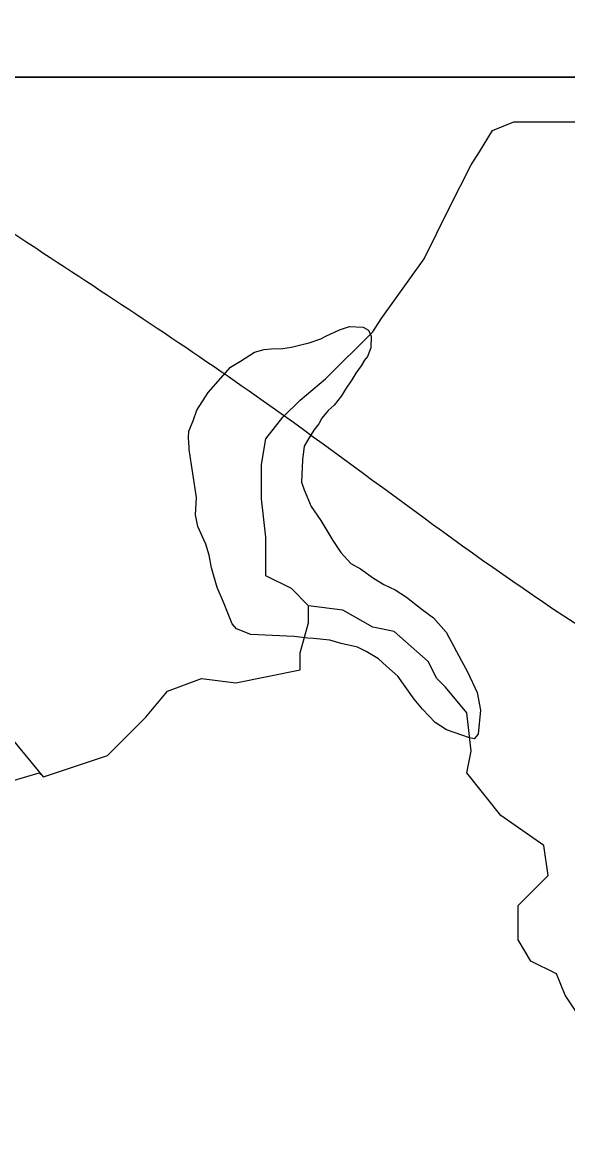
# Model space of a CAD drawing. Extents: x 3245246 to 3283090, y 806824 to 832173.
# Drawn here: x 3274574 to 3275349, y 819652 to 821222 of the extents above; entities that cross this region are included whole.
import ezdxf

# ---------------------------------------------------------------- set-up
doc = ezdxf.new("R2010")
doc.units = 0
for name, color, linetype in [('V-ROAD-CNTR', 7, 'Continuous'), ('V-SITE-VEGE', 7, 'Continuous'), ('V-TOPO-SHOR', 7, 'Continuous')]:
    doc.layers.add(name, color=color, linetype=linetype)

msp = doc.modelspace()

# ---------------------------------------------------------------- linework, layer by layer
at = {"layer": 'V-ROAD-CNTR'}
msp.add_spline([(3268555, 824466.2), (3268928.1, 824288.4), (3269383.1, 824061.9), (3269668.7, 823890.1), (3270076.6, 823640.1), (3270419.3, 823451), (3270842, 823197.9), (3271162.2, 823029.4), (3271548.3, 822792.5), (3271898.4, 822578.4), (3272236.9, 822400.3), (3272509.8, 822239.3), (3272743.9, 822091.3), (3273013.6, 821941.1), (3273341, 821721.2), (3273731.8, 821490.1), (3274189.2, 821175), (3274593.6, 820901.2), (3274916.7, 820684.3), (3275373.2, 820360), (3275676.6, 820161), (3275802.4, 820045.1), (3275896.2, 819928), (3275965.2, 819818.6), (3276015.1, 819699.5), (3276044.4, 819586.7), (3276100.5, 819413), (3276190.9, 819208.3), (3276292.5, 819051.8), (3276415.5, 818926.3), (3276568.2, 818833.9), (3276716.2, 818768.8), (3276924.8, 818729), (3277119.9, 818725), (3277260.8, 818758.2)], degree=3, dxfattribs=at)
at = {"layer": 'V-SITE-VEGE'}
for p, q in [((3274513.9, 821143.7), (3278013.6, 821143.7)), ((3278013.6, 821143.7), (3274513.9, 821143.7)), ((3275005.6, 820776.2), (3275025.2, 820784.9)), ((3275025.2, 820784.9), (3275039.2, 820789.7)), ((3275039.2, 820789.7), (3275058.4, 820788.8)), ((3275058.4, 820788.8), (3275066.4, 820784.3)), ((3275066.4, 820784.3), (3275070.2, 820775.9)), ((3274944.3, 820758.5), (3274956.8, 820760.6)), ((3274956.8, 820760.6), (3274972.1, 820764)), ((3274972.1, 820764), (3274981.8, 820766.3)), ((3274981.8, 820766.3), (3274998.6, 820772.4)), ((3274998.6, 820772.4), (3275005.6, 820776.2)), ((3275070.2, 820775.9), (3275069.4, 820759.5)), ((3274884.4, 820740.7), (3274904.3, 820753.5)), ((3274904.3, 820753.5), (3274918.2, 820757)), ((3274918.2, 820757), (3274927.8, 820757.9)), ((3274927.8, 820757.9), (3274944.3, 820758.5)), ((3275064.7, 820747.3), (3275060.3, 820742)), ((3275069.4, 820759.5), (3275064.7, 820747.3)), ((3274838.4, 820696.2), (3274870.3, 820731.8)), ((3274870.3, 820731.8), (3274884.4, 820740.7)), ((3275055.8, 820734), (3275048.4, 820723.4)), ((3275060.3, 820742), (3275055.8, 820734)), ((3275042.5, 820714), (3275033.6, 820700.7)), ((3275048.4, 820723.4), (3275042.5, 820714)), ((3275033.6, 820700.7), (3275027.7, 820691.4)), ((3274822.1, 820670.8), (3274838.4, 820696.2)), ((3275027.7, 820691.4), (3275017.5, 820678.1)), ((3274817.2, 820656), (3274822.1, 820670.8)), ((3275008.9, 820670.3), (3275000.1, 820659.7)), ((3275017.5, 820678.1), (3275008.9, 820670.3)), ((3274811.1, 820641.1), (3274817.2, 820656)), ((3274995.6, 820651.7), (3274988.3, 820642.4)), ((3275000.1, 820659.7), (3274995.6, 820651.7)), ((3274810.6, 820631.5), (3274811.1, 820641.1)), ((3274988.3, 820642.4), (3274980.9, 820630.4)), ((3274811.3, 820617.8), (3274810.6, 820631.5)), ((3274974.9, 820619.7), (3274972.6, 820600.6)), ((3274980.9, 820630.4), (3274974.9, 820619.7)), ((3274811.2, 820615), (3274811.3, 820617.8)), ((3274821.7, 820547.2), (3274811.2, 820615)), ((3274972.6, 820600.6), (3274971.1, 820569)), ((3274971.1, 820569), (3274974.7, 820557.9)), ((3274974.7, 820557.9), (3274984.6, 820534.1)), ((3274820.6, 820522.6), (3274821.7, 820547.2)), ((3274984.6, 820534.1), (3274998.7, 820514.2)), ((3274823.9, 820505.9), (3274820.6, 820522.6)), ((3274998.7, 820514.2), (3275015.3, 820485.9)), ((3274835.1, 820480.7), (3274823.9, 820505.9)), ((3274839.9, 820465.3), (3274835.1, 820480.7)), ((3275015.3, 820485.9), (3275026.8, 820468.9)), ((3274843.1, 820447.3), (3274839.9, 820465.3)), ((3275026.8, 820468.9), (3275041.2, 820453.1)), ((3274851.4, 820419.5), (3274843.1, 820447.3)), ((3275041.2, 820453.1), (3275054.6, 820445.6)), ((3275054.6, 820445.6), (3275073.2, 820432.4)), ((3275073.2, 820432.4), (3275087.9, 820423.4)), ((3274860.1, 820398.5), (3274851.4, 820419.5)), ((3275087.9, 820423.4), (3275104, 820415.8)), ((3275104, 820415.8), (3275120, 820405.4)), ((3275120, 820405.4), (3275142.5, 820387.9)), ((3274872.3, 820367.7), (3274860.1, 820398.5)), ((3275142.5, 820387.9), (3275158.4, 820376.1)), ((3275158.4, 820376.1), (3275176.7, 820356)), ((3274878.9, 820360.5), (3274872.3, 820367.7)), ((3274899.1, 820352.7), (3274878.9, 820360.5)), ((3274960.8, 820349.7), (3274899.1, 820352.7)), ((3275176.7, 820356), (3275198.2, 820315.2)), ((3274979.9, 820347.5), (3274960.8, 820349.7)), ((3274988.1, 820347.1), (3274979.9, 820347.5)), ((3275011.4, 820344.6), (3274988.1, 820347.1)), ((3275027.6, 820339.7), (3275011.4, 820344.6)), ((3275050.7, 820334.5), (3275027.6, 820339.7)), ((3275062.8, 820328.5), (3275050.7, 820334.5)), ((3275080.2, 820318), (3275062.8, 820328.5)), ((3275092, 820307.8), (3275080.2, 820318)), ((3275107.8, 820293.4), (3275092, 820307.8)), ((3275198.2, 820315.2), (3275207, 820299.7)), ((3275131, 820260.7), (3275107.8, 820293.4)), ((3275207, 820299.7), (3275220.8, 820270.2)), ((3275142.7, 820246.4), (3275131, 820260.7)), ((3275220.8, 820270.2), (3275225.1, 820245.2)), ((3275161.1, 820227.7), (3275142.7, 820246.4)), ((3275225.1, 820245.2), (3275222.1, 820211.1)), ((3275177.1, 820217.3), (3275161.1, 820227.7)), ((3275200, 820209.3), (3275177.1, 820217.3)), ((3275208.1, 820206.2), (3275200, 820209.3)), ((3275216.3, 820204.5), (3275208.1, 820206.2)), ((3275222.1, 820211.1), (3275216.3, 820204.5))]:
    msp.add_line(p, q, dxfattribs=at)
at = {"layer": 'V-TOPO-SHOR'}
for points in [[(3274474.2, 820053), (3274488.8, 820095.7), (3274513.1, 820113.9), (3274537.4, 820138.2), (3274598.2, 820156.4), (3274604.3, 820150.4), (3274549.6, 820217.2), (3274525.3, 820314.4), (3274513.1, 820357), (3274482.7, 820460.3), (3274476.7, 820496.7), (3274470.6, 820581.8), (3274458.4, 820630.4), (3274428, 820721.5), (3274385.5, 820770.2), (3274379.4, 820794.5), (3274391.6, 820849.2), (3274367.3, 820891.7), (3274318.7, 820916), (3274312.6, 820952.5), (3274282.2, 821025.4), (3274282.2, 821049.7), (3274282.2, 821092.2)], [(3274604.3, 820150.4), (3274695.4, 820180.7), (3274750.1, 820235.4), (3274780.5, 820271.9), (3274829.1, 820290.1), (3274877.7, 820284), (3274968.9, 820302.3), (3274968.9, 820326.6), (3274981, 820369.1), (3274981, 820393.4), (3274956.7, 820417.7), (3274920.2, 820436), (3274920.2, 820490.6), (3274914.2, 820545.3), (3274914.2, 820593.9), (3274920.2, 820630.4), (3274944.5, 820660.8), (3274968.9, 820685.1), (3275005.3, 820715.5), (3275072.2, 820782.3), (3275084.3, 820800.5), (3275145.1, 820885.6), (3275163.3, 820922.1), (3275181.5, 820958.5), (3275211.9, 821019.3), (3275224.1, 821037.5), (3275242.3, 821067.9), (3275272.7, 821080.1), (3275315.2, 821080.1), (3275369.9, 821080.1)], [(3275382.1, 819785.8), (3275345.6, 819840.5), (3275333.4, 819870.8), (3275297, 819889.1), (3275278.8, 819919.4), (3275278.8, 819968.1), (3275321.3, 820010.6), (3275315.2, 820053.1), (3275254.4, 820095.7), (3275205.8, 820156.4), (3275211.9, 820186.8), (3275205.8, 820241.5), (3275175.5, 820278), (3275163.3, 820290.1), (3275151.1, 820314.4), (3275102.5, 820357), (3275072.2, 820363), (3275029.6, 820387.3), (3274981, 820393.4)]]:
    msp.add_lwpolyline(points, dxfattribs=at)

doc.saveas('drawing.dxf')
